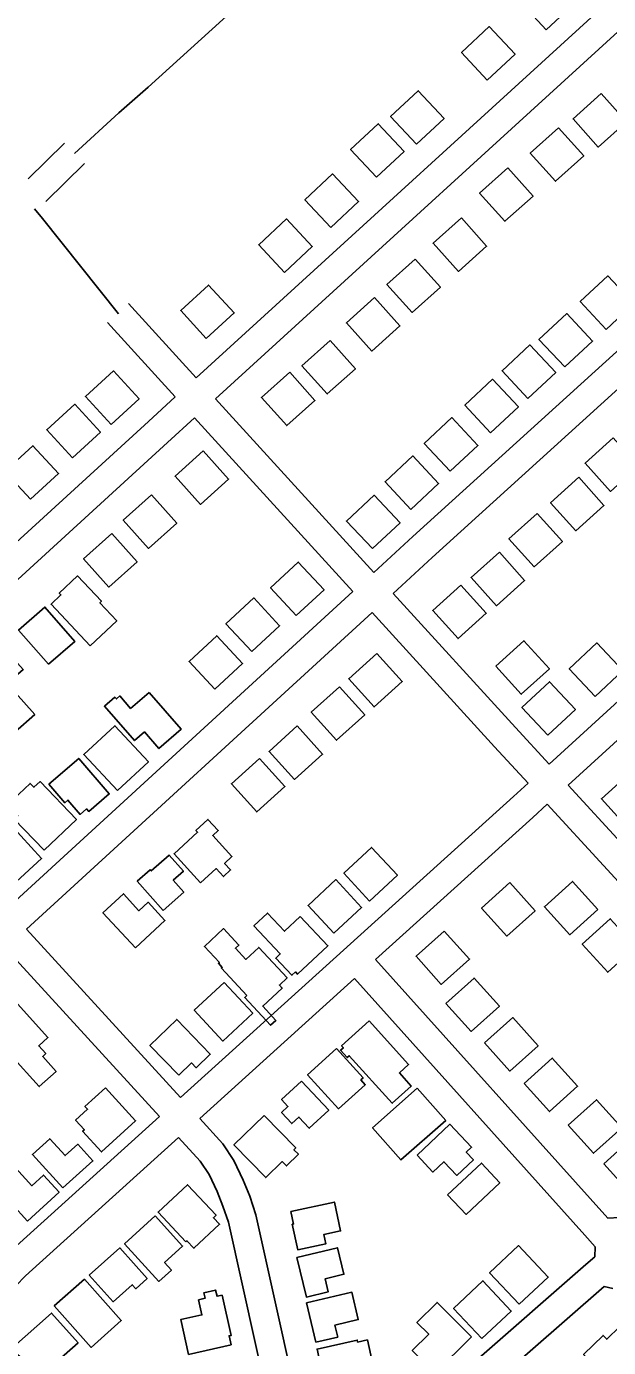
# Model space of a CAD drawing. Extents: x 3704301 to 3742427, y 506229 to 532009.
# Drawn here: x 3731475 to 3732090, y 518336 to 519732 of the extents above; entities that cross this region are included whole.
import ezdxf

# ---------------------------------------------------------------- set-up
doc = ezdxf.new("R2010")
doc.units = 0
doc.layers.add('V-BLDG-OTLN', color=7, linetype='Continuous')
doc.layers.add('V-ROAD-CNTR', color=7, linetype='Continuous')

msp = doc.modelspace()

# ---------------------------------------------------------------- linework, layer by layer
at = {"layer": 'V-BLDG-OTLN'}
for points in [[(3732023.8, 519728.3), (3732053.1, 519755.6), (3732025.8, 519784.9), (3731996.6, 519757.6)], [(3731961.5, 519675.1), (3731990.8, 519702.4), (3731963.5, 519731.6), (3731934.3, 519704.4)], [(3731886.6, 519607.4), (3731915.9, 519634.6), (3731888.6, 519663.9), (3731859.3, 519636.6)], [(3732081.7, 519660.8), (3732052, 519634.1), (3732078.7, 519604.3), (3732108.5, 519631.1)], [(3731844.4, 519572.5), (3731873.7, 519599.8), (3731846.4, 519629), (3731817.1, 519601.8)], [(3732036.6, 519624.7), (3732006.9, 519597.9), (3732033.6, 519568.2), (3732063.4, 519594.9)], [(3731983.1, 519582.4), (3731953.3, 519555.6), (3731980.1, 519525.9), (3732009.8, 519552.6)], [(3731796.2, 519519.5), (3731825.5, 519546.7), (3731798.2, 519576), (3731768.9, 519548.7)], [(3731747.4, 519471.9), (3731776.7, 519499.2), (3731749.4, 519528.4), (3731720.2, 519501.1)], [(3731934.1, 519529.4), (3731904.3, 519502.6), (3731931.1, 519472.9), (3731960.8, 519499.6)], [(3731885.2, 519486), (3731855.5, 519459.2), (3731882.2, 519429.5), (3731912, 519456.2)], [(3732087, 519411.7), (3732116.2, 519439), (3732088.9, 519468.2), (3732059.7, 519441)], [(3731664.7, 519402), (3731694.2, 519429), (3731667.2, 519458.5), (3731637.7, 519431.5)], [(3731842.5, 519445.2), (3731812.8, 519418.4), (3731839.5, 519388.7), (3731869.3, 519415.4)], [(3732043.3, 519371.9), (3732072.6, 519399.2), (3732045.3, 519428.4), (3732016, 519401.1)], [(3731795.4, 519399.9), (3731765.7, 519373.1), (3731792.4, 519343.4), (3731822.2, 519370.1)], [(3732004.4, 519338.7), (3732033.7, 519366), (3732006.4, 519395.3), (3731977.1, 519368)], [(3731564.3, 519311.1), (3731593.8, 519338.2), (3731566.7, 519367.7), (3731537.2, 519340.6)], [(3731752.8, 519366.3), (3731723, 519339.6), (3731749.8, 519309.9), (3731779.5, 519336.6)], [(3731965, 519302.4), (3731994.3, 519329.7), (3731967, 519359), (3731937.8, 519331.7)], [(3731523.4, 519276), (3731552.9, 519303), (3731525.8, 519332.5), (3731496.3, 519305.5)], [(3731922.2, 519261.9), (3731951.5, 519289.1), (3731924.2, 519318.4), (3731894.9, 519291.1)], [(3731479.2, 519232.1), (3731508.7, 519259.2), (3731481.6, 519288.6), (3731452.2, 519261.6)], [(3732094.5, 519296.9), (3732064.7, 519270.2), (3732091.5, 519240.4), (3732121.2, 519267.2)], [(3731661.5, 519283.2), (3731631.8, 519256.4), (3731658.5, 519226.7), (3731688.3, 519253.4)], [(3731880.9, 519221.3), (3731910.1, 519248.6), (3731882.8, 519277.9), (3731853.6, 519250.6)], [(3732058, 519255.3), (3732028.3, 519228.5), (3732055, 519198.8), (3732084.7, 519225.5)], [(3731606.8, 519236.7), (3731577.1, 519209.9), (3731603.8, 519180.2), (3731633.6, 519206.9)], [(3731840.1, 519179.9), (3731869.4, 519207.1), (3731842.1, 519236.4), (3731812.8, 519209.1)], [(3732014, 519217.2), (3731984.3, 519190.4), (3732011, 519160.7), (3732040.8, 519187.4)], [(3731564.9, 519195.8), (3731535.1, 519169.1), (3731561.9, 519139.3), (3731591.6, 519166.1)], [(3731974.2, 519176.1), (3731944.4, 519149.3), (3731971.2, 519119.6), (3732000.9, 519146.3)], [(3731759.8, 519109.3), (3731789.1, 519136.5), (3731761.8, 519165.8), (3731732.6, 519138.5)], [(3731542.2, 519077.3), (3731500.8, 519121.2), (3731511.3, 519131), (3731509.5, 519132.9), (3731528.8, 519151.1), (3731554.1, 519124.3), (3731552.4, 519122.6), (3731570.2, 519103.7)], [(3731933.6, 519141.4), (3731903.8, 519114.6), (3731930.6, 519084.9), (3731960.3, 519111.6)], [(3731498.3, 519057.7), (3731466.6, 519093.9), (3731494.4, 519118.1), (3731526, 519081.9)], [(3731712.8, 519071.2), (3731742.1, 519098.5), (3731714.8, 519127.8), (3731685.5, 519100.5)], [(3731410.8, 519041.9), (3731449.6, 519076.6), (3731471.4, 519052.3), (3731454.6, 519037.4), (3731483.7, 519004.7), (3731462.9, 518986.2), (3731435, 519017.5), (3731433.6, 519016.3)], [(3731673.8, 519031.3), (3731703, 519058.6), (3731675.8, 519087.8), (3731646.5, 519060.6)], [(3731970.5, 519055.7), (3731997.3, 519026), (3732027, 519052.8), (3732000.2, 519082.5)], [(3732075.3, 519023.8), (3732104.5, 519051.1), (3732077.3, 519080.3), (3732048, 519053)], [(3731844.9, 519069.2), (3731815.2, 519042.4), (3731841.9, 519012.7), (3731871.7, 519039.4)], [(3731805.3, 519034), (3731775.6, 519007.2), (3731802.3, 518977.5), (3731832.1, 519004.2)], [(3732025.3, 518982.7), (3732054.6, 519010), (3732027.3, 519039.3), (3731998.1, 519012)], [(3731604.3, 519027.9), (3731638.2, 518989), (3731614.8, 518968.6), (3731599.5, 518986.2), (3731589, 518977), (3731557.2, 519013.4), (3731568.2, 519022.9), (3731569.8, 519021.1), (3731573.4, 519024.3), (3731584.9, 519011)], [(3731570.9, 518924.2), (3731535.4, 518962.3), (3731568.2, 518992.8), (3731603.7, 518954.7)], [(3731760.8, 518992.5), (3731731, 518965.7), (3731757.8, 518936), (3731787.5, 518962.7)], [(3731498.4, 518931.1), (3731530.1, 518958.3), (3731562.3, 518920.7), (3731540.7, 518902.2), (3731538.3, 518904.9), (3731531.5, 518899.1), (3731518.6, 518914.1), (3731515.3, 518911.3)], [(3731721, 518958.2), (3731691.3, 518931.5), (3731718, 518901.7), (3731747.8, 518928.5)], [(3732111.7, 518942.3), (3732082, 518915.6), (3732108.7, 518885.9), (3732138.5, 518912.6)], [(3731446.9, 518900.2), (3731490.8, 518852.3), (3731459.7, 518823.8), (3731440.3, 518845), (3731441.8, 518846.4), (3731417.2, 518873.3), (3731429.9, 518884.8), (3731410.3, 518906.2), (3731431.5, 518925.6), (3731451.1, 518904.1)], [(3731493.6, 518861.1), (3731462, 518894.1), (3731465.8, 518897.7), (3731455, 518909.1), (3731478.7, 518931.8), (3731482.7, 518927.7), (3731489.2, 518933.8), (3731527.6, 518893.7)], [(3731658.8, 518826.7), (3731630.7, 518857.4), (3731655.6, 518880.2), (3731653.8, 518882.2), (3731666.4, 518893.8), (3731677.3, 518881.9), (3731671.5, 518876.6), (3731691.8, 518854.5), (3731684, 518847.3), (3731690.4, 518840.3), (3731682.8, 518833.3), (3731675.1, 518841.7)], [(3731619.2, 518797.5), (3731591.8, 518828.4), (3731605.5, 518840.5), (3731606.6, 518839.3), (3731625.4, 518856), (3731640.6, 518838.9), (3731629.9, 518829.4), (3731641, 518816.8)], [(3731837.2, 518807.5), (3731866.5, 518834.8), (3731839.2, 518864.1), (3731810, 518836.8)], [(3731799.5, 518773.5), (3731828.8, 518800.8), (3731801.5, 518830.1), (3731772.2, 518802.8)], [(3731985.2, 518826.9), (3731955.4, 518800.1), (3731982.2, 518770.4), (3732011.9, 518797.1)], [(3732078.3, 518798.6), (3732051.4, 518828.3), (3732021.8, 518801.4), (3732048.6, 518771.8)], [(3731590, 518758.1), (3731555.6, 518795.1), (3731577.2, 518815.2), (3731593.7, 518797.3), (3731603.3, 518806.2), (3731621.1, 518787)], [(3731764, 518791.2), (3731793.2, 518760.2), (3731761.1, 518730.1), (3731758.8, 518732.5), (3731755.1, 518729), (3731738.1, 518747.1), (3731742.9, 518751.6), (3731715, 518781.3), (3731729.3, 518794.7), (3731747.3, 518775.5)], [(3732118.2, 518759.1), (3732091.3, 518788.7), (3732061.7, 518761.8), (3732088.6, 518732.2)], [(3731707.7, 518707.7), (3731680.8, 518736.6), (3731681.6, 518737.3), (3731677.5, 518741.7), (3731678.6, 518742.6), (3731662.8, 518759.6), (3731683, 518778.4), (3731699.2, 518761), (3731695.5, 518757.6), (3731706.5, 518745.8), (3731720.1, 518758.5), (3731750.1, 518726.2), (3731741.9, 518718.6), (3731744.9, 518715.5), (3731724.3, 518696.4), (3731738.3, 518681.4), (3731732.7, 518676.2), (3731705.4, 518705.5)], [(3731915.9, 518775.8), (3731886.2, 518749.1), (3731912.9, 518719.3), (3731942.7, 518746.1)], [(3731917.8, 518699.3), (3731944.5, 518669.6), (3731974.2, 518696.3), (3731947.5, 518726.1)], [(3731683.7, 518721.4), (3731713.8, 518688.8), (3731682.1, 518659.5), (3731652, 518692.1)], [(3731428.8, 518678.8), (3731459, 518705.9), (3731497.6, 518663.1), (3731487.9, 518654.4), (3731495.3, 518646.2), (3731492, 518643.2), (3731506.2, 518627.4), (3731488.3, 518611.4), (3731458.3, 518644.7), (3731459, 518645.3)], [(3731958.7, 518657.5), (3731985.4, 518627.8), (3732015.2, 518654.6), (3731988.4, 518684.3)], [(3731635.8, 518623.3), (3731605.2, 518654.8), (3731633.5, 518682.3), (3731669, 518645.6), (3731654.2, 518631.3), (3731649.3, 518636.4)], [(3731836.8, 518680.7), (3731878.3, 518634.6), (3731868.6, 518625.8), (3731881.2, 518611.9), (3731861.1, 518593.8), (3731815.8, 518644), (3731813.5, 518642), (3731806.4, 518649.8), (3731809.5, 518652.5), (3731807.7, 518654.5)], [(3731802.3, 518651.5), (3731830.4, 518620.5), (3731828, 518618.4), (3731832.6, 518613.4), (3731804.4, 518587.9), (3731771.8, 518623.8)], [(3732000.4, 518614.7), (3732027.1, 518585), (3732056.9, 518611.8), (3732030.1, 518641.5)], [(3731765.4, 518617.2), (3731794, 518586.6), (3731773.4, 518567.4), (3731762.5, 518579.2), (3731755, 518572.3), (3731744.2, 518583.9), (3731751, 518590.3), (3731744.3, 518597.6)], [(3731558.2, 518610.2), (3731590.1, 518575.2), (3731554, 518542.3), (3731534.1, 518564.1), (3731536, 518565.8), (3731526.8, 518575.8), (3731539.4, 518587.4), (3731536.6, 518590.5)], [(3731887.6, 518609.6), (3731917.7, 518575.7), (3731870.3, 518533.8), (3731840.3, 518567.8)], [(3732047, 518570.6), (3732073.7, 518540.9), (3732103.4, 518567.7), (3732076.7, 518597.4)], [(3731726, 518580.9), (3731759.2, 518546.5), (3731757.3, 518544.7), (3731762.1, 518539.8), (3731749.4, 518527.5), (3731744.9, 518532.1), (3731727.5, 518515.2), (3731693.9, 518549.9)], [(3731887.4, 518538.9), (3731922, 518571.5), (3731944.9, 518547.2), (3731939.3, 518541.9), (3731946.8, 518533.8), (3731929.4, 518517.5), (3731915.7, 518532), (3731904.1, 518521.1)], [(3731513.3, 518504.2), (3731481.1, 518539.7), (3731499.5, 518556.3), (3731515.7, 518538.4), (3731529, 518550.5), (3731545, 518532.9)], [(3732084.5, 518529.9), (3732111.2, 518500.2), (3732141, 518526.9), (3732114.2, 518556.6)], [(3731919.5, 518497.1), (3731955.2, 518530.5), (3731974.7, 518509.6), (3731939, 518476.2)], [(3731475.8, 518469.3), (3731442.6, 518505.8), (3731463.7, 518525.1), (3731480.6, 518506.6), (3731492.9, 518517.8), (3731509.3, 518499.8)], [(3731643.1, 518447.4), (3731613.9, 518478.7), (3731645, 518507.7), (3731675.1, 518475.4), (3731672.3, 518472.8), (3731678.8, 518465.8), (3731651.7, 518440.5), (3731644.3, 518448.5)], [(3731753.9, 518479.4), (3731800.1, 518489.3), (3731806.6, 518458.9), (3731789, 518455.2), (3731791.1, 518445.2), (3731761.3, 518438.9), (3731755.5, 518465.8), (3731756.8, 518466.1)], [(3731610.7, 518474.7), (3731639.7, 518442.8), (3731620.7, 518425.5), (3731628, 518417.5), (3731614.6, 518405.4), (3731578.4, 518445.3)], [(3731541.2, 518412.1), (3731573.4, 518440.9), (3731602.3, 518408.6), (3731590.2, 518397.8), (3731586.5, 518402), (3731566.4, 518384)], [(3731760.3, 518430.6), (3731803.3, 518441), (3731810.1, 518413), (3731790.2, 518408.1), (3731793.5, 518394.5), (3731770.5, 518388.9)], [(3731995.2, 518381.3), (3731963.9, 518414.5), (3731994.5, 518443.3), (3732025.8, 518410)], [(3731536.2, 518407.9), (3731575, 518364), (3731543.1, 518335.7), (3731504.2, 518379.6)], [(3731955.8, 518345.1), (3731925.9, 518377), (3731956.9, 518406.1), (3731986.8, 518374.1)], [(3731681.6, 518391.1), (3731691.1, 518348.4), (3731688.9, 518348), (3731691, 518338.5), (3731646, 518328.4), (3731637.8, 518365.1), (3731660.2, 518370.1), (3731656.6, 518386), (3731663.5, 518387.6), (3731662.2, 518393.5), (3731674.6, 518396.3), (3731676.1, 518389.8)], [(3731780.4, 518341.3), (3731770.6, 518382.8), (3731818.6, 518394), (3731825.3, 518365.1), (3731800.6, 518359.3), (3731803.5, 518346.7)], [(3731944.7, 518346.8), (3731906.2, 518308.4), (3731882.3, 518332.4), (3731899.6, 518349.6), (3731887.2, 518362.1), (3731908.4, 518383.3)], [(3731457.9, 518333.4), (3731501.3, 518372), (3731529.3, 518340.6), (3731497, 518311.9), (3731489.9, 518319.8), (3731483.8, 518314.4)], [(3732095.7, 518294.7), (3732063.1, 518328.2), (3732083.7, 518348.4), (3732087.7, 518344.4), (3732101.3, 518357.7), (3732118.4, 518340.2), (3732113.2, 518335.2), (3732118.8, 518329.4), (3732109.3, 518320.1), (3732116.2, 518312.9), (3732114.1, 518310.8), (3732120.5, 518304.3), (3732105.8, 518289.9), (3732098.5, 518297.4)], [(3731832.9, 518301.4), (3731791.1, 518292), (3731781.7, 518333.9), (3731824.1, 518343.4), (3731824.6, 518341.3), (3731834.9, 518343.6), (3731842.9, 518308.1), (3731832, 518305.6)]]:
    msp.add_lwpolyline(points, close=True, dxfattribs=at)
at = {"layer": 'V-ROAD-CNTR'}
for points in [[(3732608, 520231.8), (3731654.2, 519360.5)], [(3732628.3, 520209.6), (3731674.4, 519338.3)], [(3731841.8, 519154.8), (3731883, 519192.6), (3732796.1, 520022.1)], [(3731862, 519132.6), (3731903.2, 519170.4), (3732816.3, 519999.9)], [(3731603.4, 519667.5), (3731704.8, 519760.1), (3731831.3, 519875.8), (3731907.8, 519947.3), (3731926.1, 519964.6)], [(3731525.5, 519597.7), (3731572.5, 519640.5), (3731603.4, 519667.5)], [(3732026.7, 518952.2), (3732793.5, 519652.8), (3732810.8, 519665.1), (3732830, 519670.6), (3732850.4, 519671.7), (3732870.6, 519666.5), (3732886.6, 519652.2), (3732986.7, 519548.5)], [(3731476.8, 519570.7), (3731514.9, 519608.3)], [(3731495.2, 519546.7), (3731536, 519587)], [(3731483.3, 519539), (3731491.8, 519529), (3731572.1, 519428.1)], [(3731582.5, 519439.1), (3731654.2, 519360.5)], [(3731560.3, 519418.9), (3731632, 519340.2)], [(3731632, 519340.2), (3731603.6, 519314.3), (3731266.6, 519006.2)], [(3731674.4, 519338.3), (3731841.8, 519154.8)], [(3731652.3, 519318.1), (3731623.9, 519292.1), (3731286.8, 518984)], [(3731652.3, 519318.1), (3731819.6, 519134.5)], [(3731454.7, 518800.1), (3731819.6, 519134.5)], [(3731862, 519132.6), (3731991.4, 518990.8), (3732026.7, 518952.2)], [(3731474.9, 518777.9), (3731839.9, 519112.3)], [(3731839.9, 519112.3), (3731969.2, 518970.5), (3732004.6, 518932)], [(3732047, 518930.1), (3732230.1, 519097.4)], [(3731637.6, 518599.8), (3731989.2, 518918), (3732004.6, 518932)], [(3732047, 518930.1), (3732463.3, 518476.2)], [(3731843.5, 518745.7), (3732009.4, 518895.8), (3732024.8, 518909.9)], [(3732024.8, 518909.9), (3732441.2, 518456)], [(3731637.6, 518599.8), (3731474.9, 518777.9)], [(3731615.3, 518579.7), (3731452.8, 518757.6)], [(3731843.5, 518745.7), (3732088.7, 518472.3)], [(3731657.8, 518577.6), (3731821.3, 518725.6)], [(3731821.3, 518725.6), (3732064.6, 518454.3)], [(3731219.3, 518091.2), (3731340.5, 518204.6), (3731353.2, 518221.1), (3731361.2, 518237.5), (3731367.7, 518257.5), (3731375.4, 518281.3), (3731379, 518305.2), (3731384.5, 518328.6), (3731395.5, 518356.1), (3731410.4, 518381.2), (3731430.3, 518409.5), (3731453.2, 518433), (3731615.3, 518579.7)], [(3731776.6, 518196.5), (3731776.4, 518207.7), (3731717, 518476), (3731710.6, 518495.5), (3731703.7, 518512.5), (3731693.9, 518533.2), (3731682.1, 518550.9), (3731657.8, 518577.6)], [(3731394.7, 518243.3), (3731404.7, 518274.4), (3731408.5, 518299.6), (3731413.1, 518319.6), (3731422.5, 518342.8), (3731435.6, 518364.9), (3731453.4, 518390.3), (3731474, 518411.4), (3731635.5, 518557.5)], [(3731743.7, 518138.3), (3731745.7, 518163.7), (3731747, 518178), (3731746.5, 518204.1), (3731688.1, 518468.1), (3731682.4, 518485.1), (3731676.2, 518500.4), (3731667.7, 518518.5), (3731658.4, 518532.4), (3731635.5, 518557.5)], [(3732088.7, 518472.3), (3732101.2, 518472.9)], [(3732064.6, 518454.3), (3732075.5, 518442.1)], [(3732074.9, 518431.3), (3732075.5, 518442.1)], [(3731776.6, 518196.5), (3731805.2, 518204.8), (3731824, 518212.2), (3731833.9, 518220.4), (3732065.7, 518423.2)], [(3732065.7, 518423.2), (3732074.9, 518431.3)], [(3731775.9, 518165.1), (3731814.8, 518176.4), (3731839.5, 518186), (3731853.4, 518197.6), (3732084.9, 518400.2)], [(3732094.2, 518398), (3732084.9, 518400.2)]]:
    msp.add_lwpolyline(points, dxfattribs=at)

doc.saveas('drawing.dxf')
